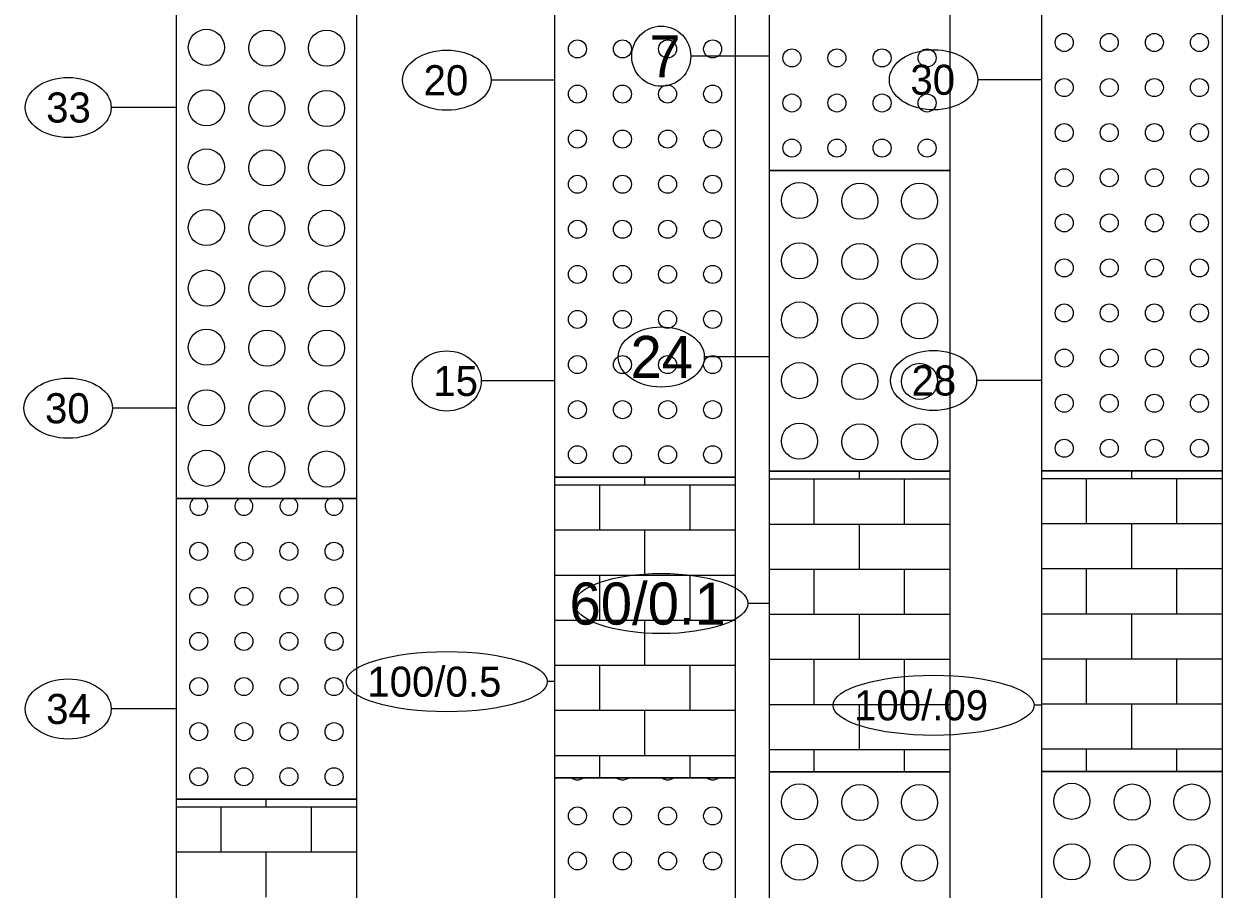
# Model space of a CAD drawing. Extents: x 2345490 to 2436403, y 465165 to 573888.
# Drawn here: x 2389895.2 to 2390094.5, y 557427.4 to 557571.2 of the extents above; entities that cross this region are included whole.
import ezdxf

# ---------------------------------------------------------------- set-up
doc = ezdxf.new("R2010")
doc.units = 0
for name, color, linetype in [('Prop Road Sect_ Boring - Material (Outline)', 7, 'Continuous'), ('Prop Road Sect_ Boring - Peripheral (SPT Oval + Leader)', 7, 'Continuous'), ('Prop Road Sect_ Boring - Peripheral (SPT Tx)', 7, 'Continuous')]:
    doc.layers.add(name, color=color, linetype=linetype)

msp = doc.modelspace()

# ---------------------------------------------------------------- linework, layer by layer
at = {"layer": 'Prop Road Sect_ Boring - Material (Outline)'}
for p, q in [((2389998.51253, 557494.56887), (2389998.51253, 557495.85303)), ((2390019.2285, 557495.55521), (2390049.19856, 557495.55521)), ((2390026.69851, 557488.0624), (2390026.69851, 557495.55521)), ((2390034.19853, 557495.55521), (2390034.19853, 557496.83938)), ((2390041.69854, 557488.0624), (2390041.69854, 557495.55521)), ((2390049.2135, 557495.55521), (2390049.2285, 557495.55521)), ((2390064.5425, 557495.6425), (2390094.51256, 557495.6425)), ((2390072.01251, 557488.14968), (2390072.01251, 557495.6425)), ((2390079.51253, 557495.6425), (2390079.51253, 557496.92666)), ((2390087.01254, 557488.14968), (2390087.01254, 557495.6425)), ((2390094.5275, 557495.6425), (2390094.5425, 557495.6425)), ((2389983.5425, 557494.56887), (2390013.51256, 557494.56887)), ((2389991.01251, 557487.07605), (2389991.01251, 557494.56887)), ((2390006.01254, 557487.07605), (2390006.01254, 557494.56887)), ((2390013.5275, 557494.56887), (2390013.5425, 557494.56887)), ((2390019.2285, 557488.0624), (2390049.19856, 557488.0624)), ((2390034.19853, 557480.56958), (2390034.19853, 557488.0624)), ((2390049.2135, 557488.0624), (2390049.2285, 557488.0624)), ((2390064.5425, 557488.14968), (2390094.51256, 557488.14968)), ((2390079.51253, 557480.65687), (2390079.51253, 557488.14968)), ((2390094.5275, 557488.14968), (2390094.5425, 557488.14968)), ((2389983.5425, 557487.07605), (2390013.51256, 557487.07605)), ((2389998.51253, 557479.58324), (2389998.51253, 557487.07605)), ((2390013.5275, 557487.07605), (2390013.5425, 557487.07605)), ((2389983.5425, 557479.58324), (2390013.51256, 557479.58324)), ((2389991.01251, 557475.83803), (2389991.01251, 557479.58324)), ((2390006.01254, 557475.83803), (2390006.01254, 557479.58324)), ((2390013.5275, 557479.58324), (2390013.5425, 557479.58324)), ((2390019.2285, 557480.56958), (2390049.19856, 557480.56958)), ((2390026.69851, 557476.82438), (2390026.69851, 557480.56958)), ((2390041.69854, 557476.82438), (2390041.69854, 557480.56958)), ((2390049.2135, 557480.56958), (2390049.2285, 557480.56958)), ((2390064.5425, 557480.65687), (2390094.51256, 557480.65687)), ((2390072.01251, 557476.91166), (2390072.01251, 557480.65687)), ((2390087.01254, 557476.91166), (2390087.01254, 557480.65687)), ((2390094.5275, 557480.65687), (2390094.5425, 557480.65687)), ((2389991.01251, 557472.07668), (2389991.01251, 557475.82309)), ((2390006.01254, 557472.07668), (2390006.01254, 557475.82309)), ((2390026.69851, 557473.06303), (2390026.69851, 557476.80943)), ((2390041.69854, 557473.06303), (2390041.69854, 557476.80943)), ((2390072.01251, 557473.15031), (2390072.01251, 557476.89672)), ((2390087.01254, 557473.15031), (2390087.01254, 557476.89672)), ((2389983.5425, 557472.07668), (2390013.51256, 557472.07668)), ((2389998.51253, 557464.58387), (2389998.51253, 557472.07668)), ((2390013.5275, 557472.07668), (2390013.5425, 557472.07668)), ((2390019.2285, 557473.06303), (2390049.19856, 557473.06303)), ((2390034.19853, 557465.57021), (2390034.19853, 557473.06303)), ((2390049.2135, 557473.06303), (2390049.2285, 557473.06303)), ((2390064.5425, 557473.15031), (2390094.51256, 557473.15031)), ((2390079.51253, 557465.6575), (2390079.51253, 557473.15031)), ((2390094.5275, 557473.15031), (2390094.5425, 557473.15031)), ((2390019.2285, 557465.57021), (2390049.19856, 557465.57021)), ((2390026.69851, 557458.0774), (2390026.69851, 557465.57021)), ((2390041.69854, 557458.0774), (2390041.69854, 557465.57021)), ((2390049.2135, 557465.57021), (2390049.2285, 557465.57021)), ((2390064.5425, 557465.6575), (2390094.51256, 557465.6575)), ((2390072.01251, 557458.16468), (2390072.01251, 557465.6575)), ((2390087.01254, 557458.16468), (2390087.01254, 557465.6575)), ((2390094.5275, 557465.6575), (2390094.5425, 557465.6575)), ((2389983.5425, 557464.58387), (2390013.51256, 557464.58387)), ((2389991.01251, 557457.09105), (2389991.01251, 557464.58387)), ((2390006.01254, 557457.09105), (2390006.01254, 557464.58387)), ((2390013.5275, 557464.58387), (2390013.5425, 557464.58387)), ((2390019.2285, 557458.0774), (2390049.19856, 557458.0774)), ((2390034.19853, 557450.58458), (2390034.19853, 557458.0774)), ((2390049.2135, 557458.0774), (2390049.2285, 557458.0774)), ((2390064.5425, 557458.16468), (2390094.51256, 557458.16468)), ((2390079.51253, 557450.67187), (2390079.51253, 557458.16468)), ((2390094.5275, 557458.16468), (2390094.5425, 557458.16468)), ((2389983.5425, 557457.09105), (2390013.51256, 557457.09105)), ((2389998.51253, 557449.59824), (2389998.51253, 557457.09105)), ((2390013.5275, 557457.09105), (2390013.5425, 557457.09105)), ((2389983.5425, 557449.59824), (2390013.51256, 557449.59824)), ((2389991.01251, 557445.85303), (2389991.01251, 557449.59824)), ((2390006.01254, 557445.85303), (2390006.01254, 557449.59824)), ((2390013.5275, 557449.59824), (2390013.5425, 557449.59824)), ((2390019.2285, 557450.58458), (2390049.19856, 557450.58458)), ((2390026.69851, 557446.83938), (2390026.69851, 557450.58458)), ((2390041.69854, 557446.83938), (2390041.69854, 557450.58458)), ((2390049.2135, 557450.58458), (2390049.2285, 557450.58458)), ((2390064.5425, 557450.67187), (2390094.51256, 557450.67187)), ((2390072.01251, 557446.92666), (2390072.01251, 557450.67187)), ((2390087.01254, 557446.92666), (2390087.01254, 557450.67187)), ((2390094.5275, 557450.67187), (2390094.5425, 557450.67187)), ((2389935.51253, 557441.02984), (2389935.51253, 557442.314)), ((2389920.5425, 557441.02984), (2389950.51256, 557441.02984)), ((2389928.01251, 557433.53702), (2389928.01251, 557441.02984)), ((2389943.01254, 557433.53702), (2389943.01254, 557441.02984)), ((2389950.5275, 557441.02984), (2389950.5425, 557441.02984)), ((2389920.5425, 557433.53702), (2389950.51256, 557433.53702)), ((2389935.51253, 557426.04421), (2389935.51253, 557433.53702)), ((2389950.5275, 557433.53702), (2389950.5425, 557433.53702))]:
    msp.add_line(p, q, dxfattribs=at)
for points in [[(2389983.5425, 557645.85303), (2390013.5425, 557645.85303), (2390013.5425, 557495.85303), (2389983.5425, 557495.85303)], [(2390019.2285, 557596.83938), (2390049.2285, 557596.83938), (2390049.2285, 557546.83938), (2390019.2285, 557546.83938)], [(2390064.5425, 557596.92666), (2390094.5425, 557596.92666), (2390094.5425, 557496.92666), (2390064.5425, 557496.92666)], [(2389920.5425, 557592.314), (2389950.5425, 557592.314), (2389950.5425, 557492.314), (2389920.5425, 557492.314)], [(2390019.2285, 557546.83938), (2390049.2285, 557546.83938), (2390049.2285, 557496.83938), (2390019.2285, 557496.83938)], [(2389983.5425, 557495.85303), (2390013.5425, 557495.85303), (2390013.5425, 557445.85303), (2389983.5425, 557445.85303)], [(2390019.2285, 557496.83938), (2390049.2285, 557496.83938), (2390049.2285, 557446.83938), (2390019.2285, 557446.83938)], [(2390064.5425, 557496.92666), (2390094.5425, 557496.92666), (2390094.5425, 557446.92666), (2390064.5425, 557446.92666)], [(2389920.5425, 557492.314), (2389950.5425, 557492.314), (2389950.5425, 557442.314), (2389920.5425, 557442.314)], [(2389983.5425, 557445.85303), (2390013.5425, 557445.85303), (2390013.5425, 557345.85303), (2389983.5425, 557345.85303)], [(2390019.2285, 557446.83938), (2390049.2285, 557446.83938), (2390049.2285, 557396.83938), (2390019.2285, 557396.83938)], [(2390064.5425, 557446.92666), (2390094.5425, 557446.92666), (2390094.5425, 557396.92666), (2390064.5425, 557396.92666)], [(2389920.5425, 557442.314), (2389950.5425, 557442.314), (2389950.5425, 557392.314), (2389920.5425, 557392.314)]]:
    msp.add_lwpolyline(points, close=True, dxfattribs=at)
for centre, radius in [((2389925.5348, 557567.31829), 3), ((2389935.5848, 557567.19829), 3), ((2389945.5148, 557567.19829), 3), ((2390068.27939, 557568.12333), 1.5), ((2390075.77939, 557568.12333), 1.5), ((2390083.27939, 557568.12333), 1.5), ((2390090.77939, 557568.12333), 1.5), ((2389987.27939, 557567.0497), 1.5), ((2389994.77939, 557567.0497), 1.5), ((2390002.27939, 557567.0497), 1.5), ((2390009.77939, 557567.0497), 1.5), ((2390022.96539, 557565.56604), 1.5), ((2390030.46539, 557565.56604), 1.5), ((2390037.96539, 557565.56604), 1.5), ((2390045.46539, 557565.56604), 1.5), ((2390068.27939, 557560.62333), 1.5), ((2390075.77939, 557560.62333), 1.5), ((2390083.27939, 557560.62333), 1.5), ((2390090.77939, 557560.62333), 1.5), ((2389925.5348, 557557.26829), 3), ((2389935.5848, 557557.14829), 3), ((2389945.5148, 557557.14829), 3), ((2389987.27939, 557559.5497), 1.5), ((2389994.77939, 557559.5497), 1.5), ((2390002.27939, 557559.5497), 1.5), ((2390009.77939, 557559.5497), 1.5), ((2390022.96539, 557558.06604), 1.5), ((2390030.46539, 557558.06604), 1.5), ((2390037.96539, 557558.06604), 1.5), ((2390045.46539, 557558.06604), 1.5), ((2389987.27939, 557552.0647), 1.5), ((2389994.77939, 557552.0647), 1.5), ((2390002.27939, 557552.0647), 1.5), ((2390009.77939, 557552.0647), 1.5), ((2390068.27939, 557553.13833), 1.5), ((2390075.77939, 557553.13833), 1.5), ((2390083.27939, 557553.13833), 1.5), ((2390090.77939, 557553.13833), 1.5), ((2390022.96539, 557550.56604), 1.5), ((2390030.46539, 557550.56604), 1.5), ((2390037.96539, 557550.56604), 1.5), ((2390045.46539, 557550.56604), 1.5), ((2389925.5348, 557547.42829), 3), ((2389935.5848, 557547.27829), 3), ((2389945.5148, 557547.27829), 3), ((2389987.27939, 557544.5647), 1.5), ((2389994.77939, 557544.5647), 1.5), ((2390002.27939, 557544.5647), 1.5), ((2390009.77939, 557544.5647), 1.5), ((2390068.27939, 557545.63833), 1.5), ((2390075.77939, 557545.63833), 1.5), ((2390083.27939, 557545.63833), 1.5), ((2390090.77939, 557545.63833), 1.5), ((2390024.2208, 557541.87366), 3), ((2390034.2708, 557541.75366), 3), ((2390044.2008, 557541.75366), 3), ((2389925.5348, 557537.34829), 3), ((2389935.5848, 557537.22829), 3), ((2389945.5148, 557537.22829), 3), ((2390068.27939, 557538.13833), 1.5), ((2390075.77939, 557538.13833), 1.5), ((2390083.27939, 557538.13833), 1.5), ((2390090.77939, 557538.13833), 1.5), ((2389987.27939, 557537.0647), 1.5), ((2389994.77939, 557537.0647), 1.5), ((2390002.27939, 557537.0647), 1.5), ((2390009.77939, 557537.0647), 1.5), ((2390024.2208, 557531.82366), 3), ((2390034.2708, 557531.70366), 3), ((2390044.2008, 557531.70366), 3), ((2390068.27939, 557530.63833), 1.5), ((2390075.77939, 557530.63833), 1.5), ((2390083.27939, 557530.63833), 1.5), ((2390090.77939, 557530.63833), 1.5), ((2389925.5348, 557527.29829), 3), ((2389935.5848, 557527.17829), 3), ((2389945.5148, 557527.17829), 3), ((2389987.27939, 557529.5647), 1.5), ((2389994.77939, 557529.5647), 1.5), ((2390002.27939, 557529.5647), 1.5), ((2390009.77939, 557529.5647), 1.5), ((2389987.27939, 557522.0797), 1.5), ((2389994.77939, 557522.0797), 1.5), ((2390002.27939, 557522.0797), 1.5), ((2390009.77939, 557522.0797), 1.5), ((2390024.2208, 557521.98366), 3), ((2390034.2708, 557521.83366), 3), ((2390044.2008, 557521.83366), 3), ((2390068.27939, 557523.15333), 1.5), ((2390075.77939, 557523.15333), 1.5), ((2390083.27939, 557523.15333), 1.5), ((2390090.77939, 557523.15333), 1.5), ((2389925.5348, 557517.45829), 3), ((2389935.5848, 557517.30829), 3), ((2389945.5148, 557517.30829), 3), ((2389987.27939, 557514.5797), 1.5), ((2389994.77939, 557514.5797), 1.5), ((2390002.27939, 557514.5797), 1.5), ((2390009.77939, 557514.5797), 1.5), ((2390068.27939, 557515.65333), 1.5), ((2390075.77939, 557515.65333), 1.5), ((2390083.27939, 557515.65333), 1.5), ((2390090.77939, 557515.65333), 1.5), ((2390024.2208, 557511.90366), 3), ((2390034.2708, 557511.78366), 3), ((2390044.2008, 557511.78366), 3), ((2389925.5348, 557507.37829), 3), ((2389935.5848, 557507.25829), 3), ((2389945.5148, 557507.25829), 3), ((2390068.27939, 557508.15333), 1.5), ((2390075.77939, 557508.15333), 1.5), ((2390083.27939, 557508.15333), 1.5), ((2390090.77939, 557508.15333), 1.5), ((2389987.27939, 557507.0797), 1.5), ((2389994.77939, 557507.0797), 1.5), ((2390002.27939, 557507.0797), 1.5), ((2390009.77939, 557507.0797), 1.5), ((2390024.2208, 557501.85366), 3), ((2390034.2708, 557501.73366), 3), ((2390044.2008, 557501.73366), 3), ((2390068.27939, 557500.65333), 1.5), ((2390075.77939, 557500.65333), 1.5), ((2390083.27939, 557500.65333), 1.5), ((2390090.77939, 557500.65333), 1.5), ((2389925.5348, 557497.32829), 3), ((2389935.5848, 557497.20829), 3), ((2389945.5148, 557497.20829), 3), ((2389987.27939, 557499.5797), 1.5), ((2389994.77939, 557499.5797), 1.5), ((2390002.27939, 557499.5797), 1.5), ((2390009.77939, 557499.5797), 1.5), ((2389924.27939, 557483.52567), 1.5), ((2389931.77939, 557483.52567), 1.5), ((2389939.27939, 557483.52567), 1.5), ((2389946.77939, 557483.52567), 1.5), ((2389924.27939, 557476.02567), 1.5), ((2389931.77939, 557476.02567), 1.5), ((2389939.27939, 557476.02567), 1.5), ((2389946.77939, 557476.02567), 1.5), ((2389924.27939, 557468.54067), 1.5), ((2389931.77939, 557468.54067), 1.5), ((2389939.27939, 557468.54067), 1.5), ((2389946.77939, 557468.54067), 1.5), ((2389924.27939, 557461.04067), 1.5), ((2389931.77939, 557461.04067), 1.5), ((2389939.27939, 557461.04067), 1.5), ((2389946.77939, 557461.04067), 1.5), ((2389924.27939, 557453.54067), 1.5), ((2389931.77939, 557453.54067), 1.5), ((2389939.27939, 557453.54067), 1.5), ((2389946.77939, 557453.54067), 1.5), ((2389924.27939, 557446.04067), 1.5), ((2389931.77939, 557446.04067), 1.5), ((2389939.27939, 557446.04067), 1.5), ((2389946.77939, 557446.04067), 1.5), ((2390024.2208, 557441.87366), 3), ((2390034.2708, 557441.75366), 3), ((2390044.2008, 557441.75366), 3), ((2390069.5348, 557441.96095), 3), ((2390079.5848, 557441.84095), 3), ((2390089.5148, 557441.84095), 3), ((2389987.27939, 557439.5347), 1.5), ((2389994.77939, 557439.5347), 1.5), ((2390002.27939, 557439.5347), 1.5), ((2390009.77939, 557439.5347), 1.5), ((2390024.2208, 557431.82366), 3), ((2390034.2708, 557431.70366), 3), ((2390044.2008, 557431.70366), 3), ((2390069.5348, 557431.91095), 3), ((2390079.5848, 557431.79095), 3), ((2390089.5148, 557431.79095), 3), ((2389987.27939, 557432.0497), 1.5), ((2389994.77939, 557432.0497), 1.5), ((2390002.27939, 557432.0497), 1.5), ((2390009.77939, 557432.0497), 1.5)]:
    msp.add_circle(centre, radius, dxfattribs=at)
for centre, start, end in [((2389924.27939, 557491.02567), 120.8079446, 59.1920554), ((2389931.77939, 557491.02567), 120.8079446, 59.1920554), ((2389939.27939, 557491.02567), 120.8079446, 59.1920554), ((2389946.77939, 557491.02567), 120.8079446, 59.1920554), ((2389987.27939, 557447.0347), 231.9783236, 308.0216764), ((2389994.77939, 557447.0347), 231.9783236, 308.0216764), ((2390002.27939, 557447.0347), 231.9783236, 308.0216764), ((2390009.77939, 557447.0347), 231.9783236, 308.0216764)]:
    msp.add_arc(centre, 1.5, start, end, dxfattribs=at)
at = {"layer": 'Prop Road Sect_ Boring - Peripheral (SPT Oval + Leader)'}
for p, q in [((2390019.2285, 557565.83938), (2390006.14582, 557565.83938)), ((2389983.5425, 557561.85303), (2389972.90077, 557561.85303)), ((2390064.5425, 557561.92666), (2390053.90077, 557561.92666)), ((2389920.5425, 557557.314), (2389909.70392, 557557.314)), ((2390019.2285, 557515.83938), (2390008.38992, 557515.83938)), ((2389983.5425, 557511.85303), (2389971.28659, 557511.85303)), ((2390064.5425, 557511.92666), (2390053.70392, 557511.92666)), ((2389920.5425, 557507.314), (2389909.90077, 557507.314)), ((2390019.2285, 557474.83938), (2390015.63401, 557474.83938)), ((2389983.5425, 557461.85303), (2389982.27085, 557461.85303)), ((2390064.5425, 557457.92666), (2390063.27085, 557457.92666)), ((2389920.5425, 557457.314), (2389909.70392, 557457.314))]:
    msp.add_line(p, q, dxfattribs=at)
for centre, major_axis, ratio in [((2390001.2285, 557565.83938), (0, 5), 0.983464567), ((2389965.5425, 557561.85303), (7.35827, 0), 0.679507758), ((2390046.5425, 557561.92666), (7.35827, 0), 0.679507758), ((2389902.5425, 557557.314), (7.16142, 0), 0.698185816), ((2390001.2285, 557515.83938), (7.16142, 0), 0.698185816), ((2389965.5425, 557511.85303), (5.74409, 0), 0.870459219), ((2390046.5425, 557511.92666), (7.16142, 0), 0.698185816), ((2389902.5425, 557507.314), (7.35827, 0), 0.679507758), ((2390001.2285, 557474.83938), (14.40551, 0), 0.347089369), ((2389965.5425, 557461.85303), (16.72835, 0), 0.298893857), ((2389902.5425, 557457.314), (7.16142, 0), 0.698185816), ((2390046.5425, 557457.92666), (16.72835, 0), 0.298893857)]:
    msp.add_ellipse(centre, major_axis=major_axis, ratio=ratio, dxfattribs=at)

# ---------------------------------------------------------------- texts
at = {"layer": 'Prop Road Sect_ Boring - Peripheral (SPT Tx)'}
for s, height, p in [('7', 7, (2389999.24425, 557562.33938)), ('20', 5, (2389961.68423, 557559.35303)), ('30', 5, (2390042.68423, 557559.42666)), ('33', 5, (2389898.88108, 557554.814)), ('24', 7, (2389996.10252, 557512.33938)), ('15', 5, (2389963.29841, 557509.35303)), ('28', 5, (2390042.88108, 557509.42666)), ('30', 5, (2389898.68423, 557504.814)), ('60/0.1', 7, (2389985.96078, 557471.33938)), ('100/0.5', 5, (2389952.31415, 557459.35303)), ('34', 5, (2389898.88108, 557454.814)), ('100/.09', 5, (2390033.31415, 557455.42666))]:
    msp.add_text(s, height=height, dxfattribs=at).set_placement(p)

doc.saveas('drawing.dxf')
